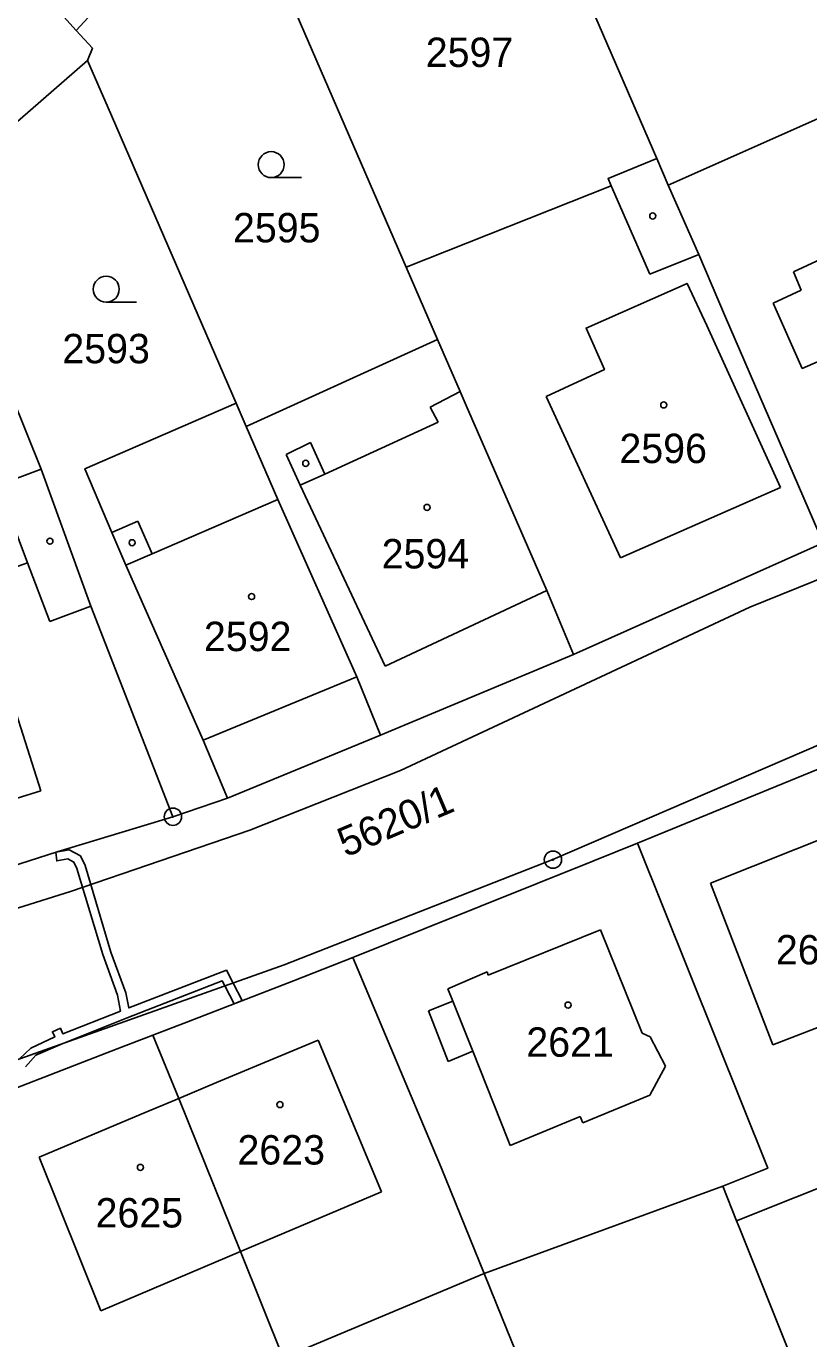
# Model space of a CAD drawing. Extents: x -644096 to -634268, y -1141430 to -1133463.
# Drawn here: x -639545 to -639499.8, y -1138632.6 to -1138556.7 of the extents above; entities that cross this region are included whole.
import ezdxf

# ---------------------------------------------------------------- set-up
doc = ezdxf.new("R2010")
doc.units = 0
for name, color, linetype in [('_CIVIL_CONSTRUCTION', 7, 'Continuous'), ('B_Hranice _3D', 7, 'Continuous'), ('M_Svah_Nasyp', 7, 'Continuous'), ('M_Svah_Zarez', 7, 'Continuous'), ('svrsek_osa_sjezdy', 7, 'Continuous'), ('svrsek_osa_terminal_VRT', 7, 'Continuous'), ('svrsek_osa_VRT', 7, 'Continuous'), ('terminal_VRT', 7, 'Continuous')]:
    doc.layers.add(name, color=color, linetype=linetype)

msp = doc.modelspace()

# ---------------------------------------------------------------- linework, layer by layer
at = {"layer": '_CIVIL_CONSTRUCTION'}
for centre, radius in [((-639536.57, -1138602.39), 0.5), ((-639536.57, -1138602.39), 0.0303), ((-639514.61, -1138604.87), 0.5), ((-639514.61, -1138604.87), 0.0303)]:
    msp.add_circle(centre, radius, dxfattribs=at)
at = {"layer": 'B_Hranice _3D'}
for points in [[(-639636.06, -1138634.3), (-639634.04, -1138633.31), (-639624.89, -1138630.8), (-639620.95, -1138630.07), (-639603.36, -1138624.81), (-639598.51, -1138623.07), (-639582.86, -1138618.95), (-639554.59, -1138610.51), (-639542.49, -1138606.71), (-639532.13, -1138603.17), (-639523.43, -1138599.72), (-639503.23, -1138590.28), (-639493.08, -1138586.17)], [(-639498.99, -1138586.56), (-639513.43, -1138593.01), (-639522.91, -1138596.98), (-639524.57, -1138597.67), (-639533.41, -1138601.31), (-639536.57, -1138602.39), (-639543.26, -1138604.42), (-639551.43, -1138607.04), (-639555.39, -1138608.28), (-639566.35, -1138611.47), (-639568.99, -1138612.24), (-639574.69, -1138613.9), (-639595.17, -1138619.87), (-639603.99, -1138622.49), (-639615.04, -1138625.77), (-639637.75, -1138632.51)], [(-639545.09, -1138616.85), (-639544.49, -1138616.18), (-639542.97, -1138615.52), (-639539.22, -1138614.01), (-639533.72, -1138611.88), (-639533.57, -1138612.17), (-639533.03, -1138613.2), (-639532.56, -1138613.02), (-639533.09, -1138612.01), (-639533.48, -1138611.26), (-639539.12, -1138613.44), (-639539.29, -1138612.56), (-639540.15, -1138610.22), (-639541.65, -1138605.21), (-639541.91, -1138604.65), (-639542.56, -1138604.31), (-639543.33, -1138604.44), (-639543.28, -1138604.94), (-639542.64, -1138604.83), (-639542.29, -1138605.01), (-639542.13, -1138605.39), (-639540.63, -1138610.36), (-639539.77, -1138612.7), (-639539.6, -1138613.62), (-639542.94, -1138614.93), (-639543.07, -1138614.62), (-639543.53, -1138614.82), (-639543.4, -1138615.12), (-639544.79, -1138615.76), (-639545.43, -1138616.39)]]:
    msp.add_lwpolyline(points, dxfattribs=at)
at = {"layer": 'M_Svah_Nasyp'}
for p, q in [((-639509.01, -1138571.02), (-639511.25, -1138565.91)), ((-639506.19, -1138569.89), (-639509.01, -1138571.02)), ((-639498.35, -1138569.79), (-639500.71, -1138570.88)), ((-639500.71, -1138570.88), (-639500.26, -1138571.94)), ((-639500.26, -1138571.94), (-639501.88, -1138572.7)), ((-639501.46, -1138583.35), (-639505.71, -1138573.99)), ((-639519.97, -1138577.81), (-639521.7, -1138578.71)), ((-639521.7, -1138578.71), (-639521.25, -1138579.57)), ((-639515, -1138578.1), (-639510.7, -1138587.42)), ((-639527.79, -1138582.58), (-639521.25, -1138579.57)), ((-639530.03, -1138581.45), (-639528.63, -1138580.76)), ((-639528.63, -1138580.76), (-639527.79, -1138582.58)), ((-639529.21, -1138583.23), (-639530.03, -1138581.45)), ((-639529.21, -1138583.23), (-639527.79, -1138582.58)), ((-639524.3, -1138593.69), (-639529.21, -1138583.23)), ((-639510.7, -1138587.42), (-639501.46, -1138583.35)), ((-639537.77, -1138587.19), (-639530.5, -1138584.04)), ((-639540.11, -1138585.95), (-639538.59, -1138585.3)), ((-639538.59, -1138585.3), (-639537.77, -1138587.19)), ((-639543.69, -1138591.11), (-639544.97, -1138587.72)), ((-639539.29, -1138587.85), (-639537.77, -1138587.19)), ((-639514.96, -1138589.31), (-639524.3, -1138593.69)), ((-639541.32, -1138590.22), (-639543.69, -1138591.11)), ((-639546.66, -1138593.18), (-639544.21, -1138600.89)), ((-639534.83, -1138597.97), (-639525.94, -1138594.3)), ((-639552.41, -1138603.46), (-639544.21, -1138600.89)), ((-639495.87, -1138602.37), (-639505.5, -1138606.23)), ((-639505.5, -1138606.23), (-639501.9, -1138615.57)), ((-639518.35, -1138611.54), (-639511.86, -1138608.93)), ((-639511.86, -1138608.93), (-639509.46, -1138614.91)), ((-639520.68, -1138612.33), (-639518.42, -1138611.36)), ((-639518.42, -1138611.36), (-639518.35, -1138611.54)), ((-639501.9, -1138615.57), (-639490.28, -1138611.08)), ((-639520.39, -1138613.05), (-639520.68, -1138612.33)), ((-639520.39, -1138613.05), (-639521.8, -1138613.61)), ((-639521.8, -1138613.61), (-639520.66, -1138616.54)), ((-639519.24, -1138615.95), (-639520.39, -1138613.05)), ((-639509.46, -1138614.91), (-639508.99, -1138615.11)), ((-639508.99, -1138615.11), (-639508.1, -1138616.81)), ((-639528.17, -1138615.3), (-639534.05, -1138617.76)), ((-639524.51, -1138624.08), (-639528.17, -1138615.3)), ((-639520.66, -1138616.54), (-639519.24, -1138615.95)), ((-639517.22, -1138621.04), (-639519.24, -1138615.95)), ((-639508.1, -1138616.81), (-639509.02, -1138618.49)), ((-639534.05, -1138617.76), (-639536.23, -1138618.68)), ((-639536.23, -1138618.68), (-639538.41, -1138619.59)), ((-639512.89, -1138620.09), (-639509.02, -1138618.49)), ((-639538.41, -1138619.59), (-639544.3, -1138622.06)), ((-639517.08, -1138621.39), (-639513.04, -1138619.72)), ((-639513.04, -1138619.72), (-639512.89, -1138620.09)), ((-639517.08, -1138621.39), (-639517.22, -1138621.04)), ((-639544.3, -1138622.06), (-639540.74, -1138630.95)), ((-639524.51, -1138624.08), (-639532.67, -1138627.53)), ((-639532.67, -1138627.53), (-639540.74, -1138630.95))]:
    msp.add_line(p, q, dxfattribs=at)
for points in [[(-639515, -1138578.1), (-639511.64, -1138576.54), (-639512.7, -1138574.14), (-639506.86, -1138571.56), (-639505.71, -1138573.99)], [(-639501.88, -1138572.7), (-639500.21, -1138576.47), (-639498.54, -1138575.74)]]:
    msp.add_lwpolyline(points, dxfattribs=at)
at = {"layer": 'M_Svah_Zarez'}
for centre in [(-639508.847, -1138567.659), (-639508.207, -1138578.579), (-639528.897, -1138581.959), (-639521.887, -1138584.509), (-639543.677, -1138586.459), (-639538.927, -1138586.549), (-639532.027, -1138589.659), (-639513.737, -1138613.279), (-639530.387, -1138619.029), (-639538.447, -1138622.659)]:
    msp.add_circle(centre, 0.175, dxfattribs=at)
at = {"layer": 'svrsek_osa_sjezdy'}
for p, q in [((-639530.893, -1138565.44), (-639529.143, -1138565.44)), ((-639540.423, -1138572.64), (-639538.673, -1138572.64))]:
    msp.add_line(p, q, dxfattribs=at)
for centre in [(-639530.893, -1138564.69), (-639540.423, -1138571.89)]:
    msp.add_circle(centre, 0.75, dxfattribs=at)
at = {"layer": 'svrsek_osa_terminal_VRT'}
msp.add_arc((-642050.261, -1145189.597), 8802.25, 41.4131519, 75.3170489, dxfattribs=at)
at = {"layer": 'terminal_VRT'}
for p, q in [((-639550.92, -1138566.85), (-639541.5, -1138558.67)), ((-639491.58, -1138558.61), (-639507.95, -1138565.87)), ((-639507.95, -1138565.87), (-639508.61, -1138564.34)), ((-639544.19, -1138582.29), (-639549.05, -1138570.23)), ((-639521.28, -1138574.79), (-639523.1, -1138570.62)), ((-639521.28, -1138574.79), (-639532.33, -1138579.83)), ((-639532.33, -1138579.83), (-639532.91, -1138578.48)), ((-639513.43, -1138593.01), (-639498.99, -1138586.56)), ((-639533.41, -1138601.31), (-639524.57, -1138597.67)), ((-639495.67, -1138598.16), (-639509.72, -1138603.91)), ((-639536.57, -1138602.39), (-639533.41, -1138601.31)), ((-639518.58, -1138628.79), (-639504.8, -1138623.75)), ((-639504.8, -1138623.75), (-639504, -1138625.75)), ((-639530.2, -1138633.67), (-639518.58, -1138628.79))]:
    msp.add_line(p, q, dxfattribs=at)
for points in [[(-639508.61, -1138564.34), (-639519.79, -1138538.5), (-639521.56, -1138534.41)], [(-639523.1, -1138570.62), (-639531.58, -1138551.01), (-639533.3, -1138547.39)], [(-639542.16, -1138556.94), (-639539.41, -1138553.92), (-639536.74, -1138551.07)], [(-639546.77, -1138551.79), (-639546.04, -1138552.61), (-639542.16, -1138556.94)], [(-639541.5, -1138558.67), (-639541.22, -1138557.96), (-639542.16, -1138556.94)], [(-639532.91, -1138578.48), (-639540.31, -1138561.41), (-639541.5, -1138558.67)], [(-639420.67, -1138563.16), (-639420.77, -1138562.15), (-639453.01, -1138577.21), (-639479.01, -1138589.5), (-639514.61, -1138604.87), (-639530.15, -1138610.96), (-639554.65, -1138619.67), (-639587.03, -1138629.44), (-639631.61, -1138642.35), (-639671.45, -1138653.1), (-639676.11, -1138654.27)], [(-639508.61, -1138564.34), (-639511.43, -1138565.49), (-639511.25, -1138565.91), (-639523.1, -1138570.62)], [(-639498.99, -1138586.56), (-639504.64, -1138573.5), (-639506.19, -1138569.89), (-639507.95, -1138565.87)], [(-639513.43, -1138593.01), (-639514.96, -1138589.31), (-639519.62, -1138578.62), (-639519.97, -1138577.81), (-639521.28, -1138574.79)], [(-639532.91, -1138578.48), (-639541.66, -1138582.27), (-639540.11, -1138585.95), (-639539.29, -1138587.85), (-639534.83, -1138597.97), (-639533.41, -1138601.31)], [(-639524.57, -1138597.67), (-639525.94, -1138594.3), (-639530.5, -1138584.04), (-639532.33, -1138579.83)], [(-639544.19, -1138582.29), (-639546.66, -1138583.22), (-639544.97, -1138587.72), (-639554.41, -1138591.09), (-639555.18, -1138589.93), (-639558.42, -1138592.07), (-639557.65, -1138593.23), (-639560.1, -1138595.54)], [(-639536.57, -1138602.39), (-639537.92, -1138598.93), (-639541.32, -1138590.22), (-639544.19, -1138582.29)], [(-639524.57, -1138597.67), (-639522.91, -1138596.98), (-639513.43, -1138593.01)], [(-639555.39, -1138608.28), (-639551.43, -1138607.04), (-639543.26, -1138604.42), (-639536.57, -1138602.39)], [(-639509.72, -1138603.91), (-639512.31, -1138604.95), (-639522.05, -1138608.87), (-639526.17, -1138610.53)], [(-639509.72, -1138603.91), (-639502.2, -1138622.71), (-639504.8, -1138623.75)], [(-639526.17, -1138610.53), (-639529.6, -1138611.88), (-639535.67, -1138614.22), (-639537.74, -1138615.02)], [(-639526.17, -1138610.53), (-639521.07, -1138622.66), (-639518.58, -1138628.79)], [(-639537.74, -1138615.02), (-639539.79, -1138615.81), (-639545.9, -1138618.17), (-639548.98, -1138619.49)], [(-639537.74, -1138615.02), (-639536.23, -1138618.68), (-639532.67, -1138627.53), (-639530.2, -1138633.67)], [(-639487.18, -1138619.03), (-639488.69, -1138619.64), (-639493.82, -1138621.69), (-639504, -1138625.75)], [(-639504, -1138625.75), (-639503.81, -1138626.21), (-639495.69, -1138646.55)], [(-639518.58, -1138628.79), (-639517.52, -1138631.42), (-639508.77, -1138652.97)]]:
    msp.add_lwpolyline(points, dxfattribs=at)

# ---------------------------------------------------------------- texts
at = {"layer": 'svrsek_osa_VRT'}
for s, p in [('2597', (-639521.96, -1138559.045)), ('2595', (-639533.1, -1138569.185)), ('2593', (-639542.96, -1138576.175)), ('2596', (-639510.77, -1138581.945)), ('2594', (-639524.51, -1138588.035)), ('2592', (-639534.78, -1138592.815)), ('2619/2', (-639501.73, -1138610.925)), ('2621', (-639516.15, -1138616.265)), ('2623', (-639532.84, -1138622.495)), ('2625', (-639541.04, -1138626.135))]:
    msp.add_text(s, height=1.7, dxfattribs=at).set_placement(p)
msp.add_text('5620/1', height=1.7, rotation=23, dxfattribs=at).set_placement((-639526.593, -1138604.751))

doc.saveas('drawing.dxf')
